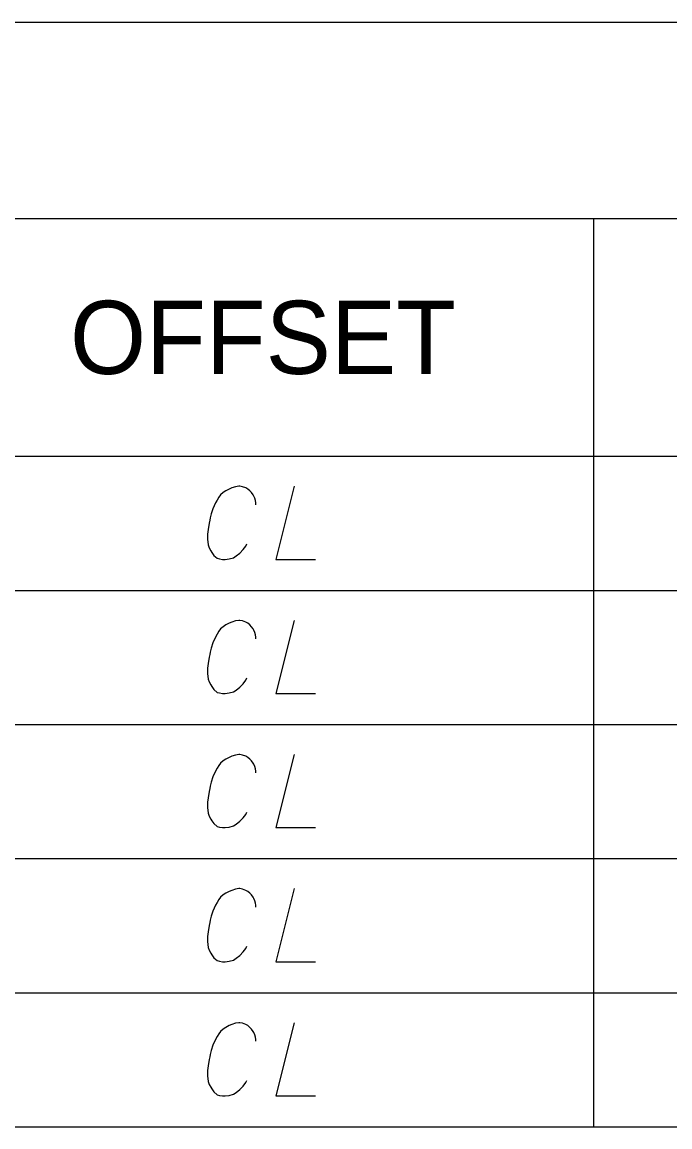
# Model space of a CAD drawing. Extents: x 2074207 to 2076812, y 516372 to 523312.
# Drawn here: x 2076303.1 to 2076345.6, y 518622.6 to 518695.1 of the extents above; entities that cross this region are included whole.
import ezdxf

# ---------------------------------------------------------------- set-up
doc = ezdxf.new("R2010")
doc.units = 0
for name, color, linetype in [('Prop DirtTable_ Soil Test Results - Outline (Major)', 7, 'Continuous'), ('Prop DirtTable_ Soil Test Results - Outline (Minor)', 7, 'Continuous'), ('Prop DirtTable_ Soil Test Results - Tx (Header - Small)', 7, 'Continuous'), ('Prop DirtTable_ Soil Test Results - Tx (Sample Data)', 7, 'Continuous')]:
    doc.layers.add(name, color=color, linetype=linetype)

msp = doc.modelspace()

# ---------------------------------------------------------------- linework, layer by layer
at = {"layer": 'Prop DirtTable_ Soil Test Results - Outline (Major)'}
for p, q in [((2076260.609, 518695.101), (2076811.903, 518695.101)), ((2076260.609, 518666.616), (2076811.903, 518666.616)), ((2076260.609, 518666.616), (2076811.903, 518666.616)), ((2076260.609, 518622.616), (2076811.903, 518622.616))]:
    msp.add_line(p, q, dxfattribs=at)
at = {"layer": 'Prop DirtTable_ Soil Test Results - Outline (Minor)'}
for p, q in [((2076260.609, 518682.216), (2076811.903, 518682.216)), ((2076340.594, 518682.216), (2076340.594, 518657.816)), ((2076260.609, 518657.816), (2076811.903, 518657.816)), ((2076260.609, 518657.816), (2076811.903, 518657.816)), ((2076340.594, 518657.816), (2076340.594, 518649.016)), ((2076260.609, 518649.016), (2076811.903, 518649.016)), ((2076260.609, 518649.016), (2076811.903, 518649.016)), ((2076340.594, 518649.016), (2076340.594, 518640.216)), ((2076260.609, 518640.216), (2076811.903, 518640.216)), ((2076260.609, 518640.216), (2076811.903, 518640.216)), ((2076340.594, 518640.216), (2076340.594, 518631.416)), ((2076260.609, 518631.416), (2076811.903, 518631.416)), ((2076260.609, 518631.416), (2076811.903, 518631.416)), ((2076340.594, 518631.416), (2076340.594, 518622.616)), ((2076260.609, 518622.616), (2076811.903, 518622.616))]:
    msp.add_line(p, q, dxfattribs=at)
at = {"layer": 'Prop DirtTable_ Soil Test Results - Tx (Sample Data)'}
for points in [[(2076318.45, 518663.44), (2076318.45, 518663.554), (2076318.415, 518663.705), (2076318.38, 518663.856), (2076318.309, 518664.007), (2076318.274, 518664.083), (2076318.168, 518664.234), (2076318.062, 518664.347), (2076317.921, 518664.461), (2076317.78, 518664.536), (2076317.569, 518664.612), (2076317.392, 518664.65), (2076317.322, 518664.65), (2076317.11, 518664.612), (2076316.863, 518664.536), (2076316.687, 518664.461), (2076316.475, 518664.347), (2076316.299, 518664.234), (2076316.122, 518664.083), (2076316.016, 518663.932), (2076315.911, 518663.743), (2076315.805, 518663.554), (2076315.628, 518663.176), (2076315.523, 518662.835), (2076315.452, 518662.571), (2076315.417, 518662.42), (2076315.381, 518662.231), (2076315.311, 518661.815), (2076315.276, 518661.513), (2076315.276, 518661.172), (2076315.311, 518660.795), (2076315.381, 518660.606), (2076315.487, 518660.417), (2076315.558, 518660.303), (2076315.699, 518660.114), (2076315.911, 518659.925), (2076316.052, 518659.887), (2076316.263, 518659.85), (2076316.404, 518659.85), (2076316.44, 518659.85), (2076316.687, 518659.887), (2076316.969, 518659.963), (2076317.145, 518660.076), (2076317.392, 518660.265), (2076317.604, 518660.492), (2076317.78, 518660.719), (2076317.851, 518660.87)], [(2076320.955, 518664.65), (2076319.756, 518659.85), (2076322.366, 518659.85)], [(2076318.45, 518654.64), (2076318.45, 518654.754), (2076318.415, 518654.905), (2076318.38, 518655.056), (2076318.309, 518655.207), (2076318.274, 518655.283), (2076318.168, 518655.434), (2076318.062, 518655.547), (2076317.921, 518655.661), (2076317.78, 518655.736), (2076317.569, 518655.812), (2076317.392, 518655.85), (2076317.322, 518655.85), (2076317.11, 518655.812), (2076316.863, 518655.736), (2076316.687, 518655.661), (2076316.475, 518655.547), (2076316.299, 518655.434), (2076316.122, 518655.283), (2076316.016, 518655.132), (2076315.911, 518654.943), (2076315.805, 518654.754), (2076315.628, 518654.376), (2076315.523, 518654.035), (2076315.452, 518653.771), (2076315.417, 518653.62), (2076315.381, 518653.431), (2076315.311, 518653.015), (2076315.276, 518652.713), (2076315.276, 518652.372), (2076315.311, 518651.995), (2076315.381, 518651.806), (2076315.487, 518651.617), (2076315.558, 518651.503), (2076315.699, 518651.314), (2076315.911, 518651.125), (2076316.052, 518651.087), (2076316.263, 518651.05), (2076316.404, 518651.05), (2076316.44, 518651.05), (2076316.687, 518651.087), (2076316.969, 518651.163), (2076317.145, 518651.276), (2076317.392, 518651.465), (2076317.604, 518651.692), (2076317.78, 518651.919), (2076317.851, 518652.07)], [(2076320.955, 518655.85), (2076319.756, 518651.05), (2076322.366, 518651.05)], [(2076318.45, 518645.84), (2076318.45, 518645.954), (2076318.415, 518646.105), (2076318.38, 518646.256), (2076318.309, 518646.407), (2076318.274, 518646.483), (2076318.168, 518646.634), (2076318.062, 518646.747), (2076317.921, 518646.861), (2076317.78, 518646.936), (2076317.569, 518647.012), (2076317.392, 518647.05), (2076317.322, 518647.05), (2076317.11, 518647.012), (2076316.863, 518646.936), (2076316.687, 518646.861), (2076316.475, 518646.747), (2076316.299, 518646.634), (2076316.122, 518646.483), (2076316.016, 518646.332), (2076315.911, 518646.143), (2076315.805, 518645.954), (2076315.628, 518645.576), (2076315.523, 518645.235), (2076315.452, 518644.971), (2076315.417, 518644.82), (2076315.381, 518644.631), (2076315.311, 518644.215), (2076315.276, 518643.913), (2076315.276, 518643.572), (2076315.311, 518643.195), (2076315.381, 518643.006), (2076315.487, 518642.817), (2076315.558, 518642.703), (2076315.699, 518642.514), (2076315.911, 518642.325), (2076316.052, 518642.287), (2076316.263, 518642.25), (2076316.404, 518642.25), (2076316.44, 518642.25), (2076316.687, 518642.287), (2076316.969, 518642.363), (2076317.145, 518642.476), (2076317.392, 518642.665), (2076317.604, 518642.892), (2076317.78, 518643.119), (2076317.851, 518643.27)], [(2076320.955, 518647.05), (2076319.756, 518642.25), (2076322.366, 518642.25)], [(2076318.45, 518637.04), (2076318.45, 518637.154), (2076318.415, 518637.305), (2076318.38, 518637.456), (2076318.309, 518637.607), (2076318.274, 518637.683), (2076318.168, 518637.834), (2076318.062, 518637.947), (2076317.921, 518638.061), (2076317.78, 518638.136), (2076317.569, 518638.212), (2076317.392, 518638.25), (2076317.322, 518638.25), (2076317.11, 518638.212), (2076316.863, 518638.136), (2076316.687, 518638.061), (2076316.475, 518637.947), (2076316.299, 518637.834), (2076316.122, 518637.683), (2076316.016, 518637.532), (2076315.911, 518637.343), (2076315.805, 518637.154), (2076315.628, 518636.776), (2076315.523, 518636.435), (2076315.452, 518636.171), (2076315.417, 518636.02), (2076315.381, 518635.831), (2076315.311, 518635.415), (2076315.276, 518635.113), (2076315.276, 518634.772), (2076315.311, 518634.395), (2076315.381, 518634.206), (2076315.487, 518634.017), (2076315.558, 518633.903), (2076315.699, 518633.714), (2076315.911, 518633.525), (2076316.052, 518633.487), (2076316.263, 518633.45), (2076316.404, 518633.45), (2076316.44, 518633.45), (2076316.687, 518633.487), (2076316.969, 518633.563), (2076317.145, 518633.676), (2076317.392, 518633.865), (2076317.604, 518634.092), (2076317.78, 518634.319), (2076317.851, 518634.47)], [(2076320.955, 518638.25), (2076319.756, 518633.45), (2076322.366, 518633.45)], [(2076318.45, 518628.24), (2076318.45, 518628.354), (2076318.415, 518628.505), (2076318.38, 518628.656), (2076318.309, 518628.807), (2076318.274, 518628.883), (2076318.168, 518629.034), (2076318.062, 518629.147), (2076317.921, 518629.261), (2076317.78, 518629.336), (2076317.569, 518629.412), (2076317.392, 518629.45), (2076317.322, 518629.45), (2076317.11, 518629.412), (2076316.863, 518629.336), (2076316.687, 518629.261), (2076316.475, 518629.147), (2076316.299, 518629.034), (2076316.122, 518628.883), (2076316.016, 518628.732), (2076315.911, 518628.543), (2076315.805, 518628.354), (2076315.628, 518627.976), (2076315.523, 518627.635), (2076315.452, 518627.371), (2076315.417, 518627.22), (2076315.381, 518627.031), (2076315.311, 518626.615), (2076315.276, 518626.313), (2076315.276, 518625.972), (2076315.311, 518625.595), (2076315.381, 518625.406), (2076315.487, 518625.217), (2076315.558, 518625.103), (2076315.699, 518624.914), (2076315.911, 518624.725), (2076316.052, 518624.687), (2076316.263, 518624.65), (2076316.404, 518624.65), (2076316.44, 518624.65), (2076316.687, 518624.687), (2076316.969, 518624.763), (2076317.145, 518624.876), (2076317.392, 518625.065), (2076317.604, 518625.292), (2076317.78, 518625.519), (2076317.851, 518625.67)], [(2076320.955, 518629.45), (2076319.756, 518624.65), (2076322.366, 518624.65)]]:
    msp.add_lwpolyline(points, dxfattribs=at)

# ---------------------------------------------------------------- texts
at = {"layer": 'Prop DirtTable_ Soil Test Results - Tx (Header - Small)'}
msp.add_text('OFFSET', height=4.8, dxfattribs=at).set_placement((2076306.254, 518672.016))

doc.saveas('drawing.dxf')
